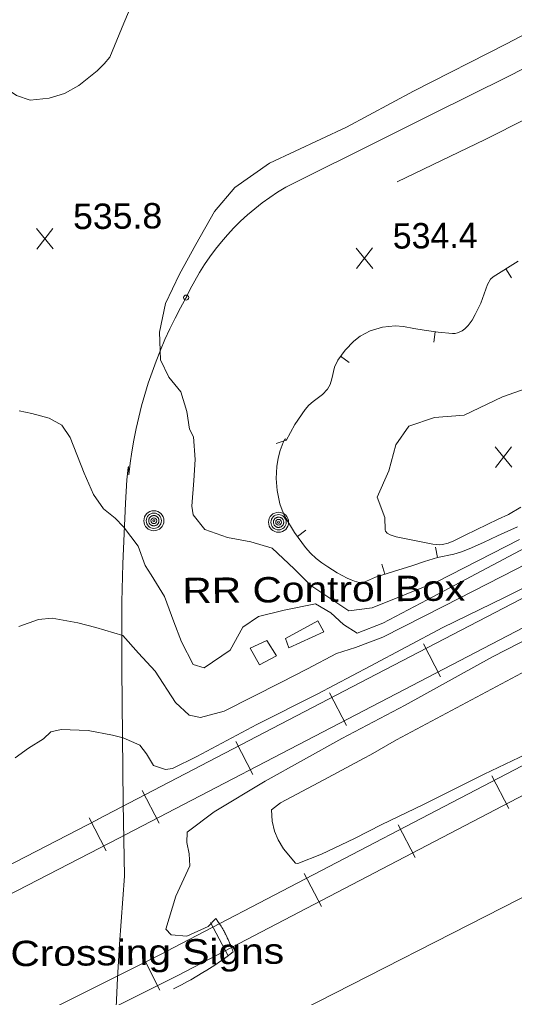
# Model space of a CAD drawing. Extents: x 2361284 to 2366480, y 6976556 to 6985346.
# Drawn here: x 2361689.4 to 2361783.1, y 6977357.2 to 6977542.1 of the extents above; entities that cross this region are included whole.
import ezdxf

# ---------------------------------------------------------------- set-up
doc = ezdxf.new("R2010")
doc.units = 0
doc.header["$LTSCALE"] = 1.9
doc.header["$PDMODE"] = 32
doc.header["$PDSIZE"] = 0.95
for name, color, linetype, lineweight in [('12', 7, 'Continuous', 13), ('13', 7, 'Continuous', 13), ('21', 7, 'Continuous', 13), ('27', 7, 'Continuous', 13), ('29', 7, 'Continuous', 13), ('3', 7, 'Continuous', 13), ('4', 7, 'Continuous', 13), ('8', 7, 'Continuous', 13), ('9', 7, 'Continuous', 13)]:
    doc.layers.add(name, color=color, linetype=linetype, lineweight=lineweight)

msp = doc.modelspace()

# ---------------------------------------------------------------- linework, layer by layer
at = {"layer": '12'}
for p, q in [((2361695.76, 6977498.775), (2361692.643, 6977502.626)), ((2361692.68, 6977498.746), (2361695.723, 6977502.655)), ((2361756.249, 6977495.089), (2361753.132, 6977498.94)), ((2361753.169, 6977495.06), (2361756.212, 6977498.969)), ((2361782.568, 6977457.469), (2361779.451, 6977461.32)), ((2361779.488, 6977457.44), (2361782.531, 6977461.349))]:
    msp.add_line(p, q, dxfattribs=at)
msp.add_lwpolyline([(2361784.042, 6977443.799), (2361768.356, 6977435.81), (2361756.133, 6977430.923), (2361751.747, 6977430.361), (2361744.511, 6977435.143), (2361741.411, 6977438.303), (2361737.254, 6977442.194), (2361733.204, 6977443.355), (2361728.785, 6977444.193), (2361724.51, 6977445.703), (2361722.279, 6977448.473), (2361722.028, 6977450.139), (2361722.372, 6977454.974), (2361722.634, 6977458.927), (2361722.333, 6977463.264), (2361721.569, 6977464.706), (2361721.047, 6977468.051), (2361719.912, 6977471.75), (2361717.676, 6977474.539), (2361716.075, 6977477.785), (2361715.875, 6977483.043), (2361717.043, 6977488.465), (2361719.681, 6977493.969), (2361722.767, 6977499.63), (2361726.339, 6977505.824), (2361730.175, 6977510.391), (2361736.722, 6977514.973), (2361751.288, 6977521.822), (2361763.954, 6977528.593), (2361781.56, 6977537.57), (2361796.496, 6977545.364)], dxfattribs=at)
at = {"layer": '13'}
for points in [[(2361722.329, 6977560.438), (2361720.613, 6977557.912), (2361715.843, 6977553.686), (2361713.305, 6977550.322), (2361712.132, 6977548.511), (2361709.139, 6977541.482), (2361706.499, 6977535.037), (2361705.422, 6977533.796), (2361704.084, 6977532.453), (2361700.661, 6977529.641), (2361697.925, 6977528.185), (2361695.003, 6977527.307), (2361691.447, 6977526.873), (2361688.828, 6977527.798), (2361684.569, 6977530.698), (2361681.195, 6977535.326), (2361678.39, 6977540.02), (2361675.24, 6977543.271), (2361671.742, 6977546.258)], [(2361908.608, 6977503.807), (2361886.335, 6977492.424), (2361859.933, 6977478.773), (2361837.672, 6977467.21), (2361808.293, 6977451.18), (2361783.365, 6977438.192), (2361769.68, 6977431.232), (2361758.196, 6977425.352), (2361752.993, 6977423.413), (2361749.424, 6977422.269), (2361743.941, 6977419.386), (2361738.856, 6977416.798), (2361728.147, 6977411.376), (2361723.69, 6977410.136), (2361721.524, 6977410.573), (2361718.921, 6977413.018), (2361715.104, 6977418.942), (2361711.922, 6977422.332), (2361708.979, 6977425.694), (2361703.855, 6977427.186), (2361700.437, 6977428.053), (2361695.598, 6977428.937), (2361693.021, 6977428.673), (2361689.273, 6977427.347)], [(2361892.496, 6977480.763), (2361881.281, 6977474.805), (2361866.537, 6977466.884), (2361851.942, 6977458.836), (2361839.275, 6977452.134), (2361826.606, 6977445.713), (2361813.533, 6977438.599), (2361802.053, 6977433.2), (2361789.232, 6977426.937), (2361778.943, 6977421.609), (2361762.359, 6977412.481), (2361750.407, 6977406.197), (2361735.923, 6977398.099), (2361726.268, 6977392.327), (2361721.134, 6977388.498), (2361721.073, 6977386.526), (2361721.503, 6977384.39), (2361721.625, 6977382.091), (2361718.999, 6977376.367), (2361717.098, 6977370.149), (2361718.138, 6977369.089), (2361721.08, 6977368.816), (2361725.084, 6977370.624), (2361726.539, 6977372.179)], [(2361787.812, 6977473.236), (2361780.795, 6977470.799), (2361773.577, 6977467.31), (2361767.971, 6977466.897), (2361763.076, 6977465.27), (2361760.63, 6977461.728), (2361759.297, 6977456.835), (2361757.074, 6977451.833), (2361758.551, 6977448.006)], [(2361786.171, 6977442.839), (2361766.528, 6977432.433), (2361758.141, 6977427.972), (2361753.329, 6977426.116), (2361750.742, 6977427.731), (2361748.351, 6977429.929), (2361745.425, 6977431.641), (2361739.506, 6977430.465), (2361734.617, 6977429.288), (2361731.697, 6977427.22), (2361729.307, 6977422.907), (2361724.359, 6977419.575), (2361722.293, 6977420.161), (2361720.052, 6977424.449), (2361718.636, 6977428.226), (2361716.86, 6977433.04), (2361714.331, 6977437.136), (2361713.194, 6977438.895), (2361711.869, 6977442.562), (2361709.115, 6977446.186), (2361707.508, 6977447.881), (2361705.282, 6977449.62), (2361703.436, 6977452.343), (2361701.658, 6977456.357), (2361699.013, 6977463.112), (2361697.411, 6977465.446), (2361695.029, 6977466.743), (2361691.75, 6977467.642), (2361689.355, 6977468.14)], [(2361781.947, 6977448.559), (2361784.273, 6977449.951)], [(2361758.551, 6977448.006), (2361758.613, 6977445.677), (2361758.674, 6977445.417), (2361759.004, 6977444.996), (2361759.523, 6977444.687), (2361760.716, 6977444.317), (2361765.083, 6977443.438), (2361767.637, 6977442.942), (2361768.909, 6977442.835), (2361769.465, 6977442.87), (2361770.557, 6977443.127), (2361771.628, 6977443.562), (2361773.723, 6977444.611), (2361779.965, 6977447.69), (2361781.947, 6977448.559)], [(2361793.208, 6977438.866), (2361781.066, 6977432.801), (2361769.508, 6977427.2), (2361755.778, 6977419.889), (2361745.737, 6977414.553), (2361734.302, 6977408.853), (2361722.948, 6977402.786), (2361718.37, 6977400.502), (2361717.021, 6977400.299), (2361714.744, 6977401.098), (2361713.423, 6977403.275), (2361712.157, 6977404.923), (2361709.034, 6977406.334), (2361707.028, 6977406.845), (2361702.39, 6977407.72), (2361697.309, 6977407.861), (2361695.373, 6977407.423)], [(2361793.873, 6977423.611), (2361760.741, 6977405.905), (2361755.858, 6977403.069), (2361754.614, 6977402.447), (2361747.011, 6977398.365), (2361738.792, 6977394.026), (2361737.105, 6977392.7), (2361737.245, 6977390.571), (2361737.683, 6977388.635), (2361738.338, 6977387.041), (2361739.375, 6977385.31), (2361741.651, 6977382.582), (2361742.101, 6977382.546), (2361746.555, 6977384.329), (2361752.817, 6977387.298), (2361758.003, 6977389.939), (2361765.717, 6977393.652), (2361777.333, 6977399.443), (2361787.936, 6977404.484)], [(2361695.373, 6977407.423), (2361693.935, 6977406.1), (2361691.141, 6977404.384), (2361688.579, 6977402.549)], [(2361726.539, 6977372.179), (2361726.726, 6977371.922), (2361726.818, 6977371.793), (2361726.954, 6977371.6), (2361727.088, 6977371.406), (2361727.155, 6977371.309), (2361727.286, 6977371.114), (2361727.35, 6977371.017), (2361727.446, 6977370.87), (2361727.572, 6977370.673), (2361727.633, 6977370.574), (2361727.725, 6977370.425), (2361727.859, 6977370.2), (2361727.976, 6977369.998), (2361728.033, 6977369.896), (2361728.117, 6977369.743), (2361728.2, 6977369.588), (2361728.241, 6977369.51), (2361728.321, 6977369.354), (2361728.36, 6977369.275), (2361728.418, 6977369.156), (2361728.623, 6977368.728), (2361728.725, 6977368.514), (2361728.875, 6977368.193), (2361729.024, 6977367.871), (2361729.097, 6977367.71), (2361729.241, 6977367.386), (2361729.312, 6977367.224), (2361729.416, 6977366.98), (2361729.553, 6977366.653), (2361729.619, 6977366.489), (2361729.717, 6977366.242), (2361729.812, 6977365.994), (2361729.859, 6977365.869)], [(2361729.859, 6977365.869), (2361728.72, 6977364.988), (2361727.947, 6977364.422), (2361727.425, 6977364.053), (2361726.363, 6977363.336), (2361724.865, 6977362.376), (2361724.109, 6977361.909), (2361722.967, 6977361.227), (2361721.813, 6977360.567), (2361721.231, 6977360.245), (2361720.056, 6977359.619), (2361719.463, 6977359.315), (2361718.565, 6977358.871)]]:
    msp.add_lwpolyline(points, dxfattribs=at)
at = {"layer": '21'}
msp.add_lwpolyline([(2361785.405, 6977523.446), (2361777.522, 6977519.471), (2361760.857, 6977511.462)], dxfattribs=at)
at = {"layer": '27'}
for p, q in [((2361781.425, 6977495.006), (2361782.491, 6977493.306)), ((2361768.077, 6977483.09), (2361767.795, 6977481.117)), ((2361750.17, 6977478.469), (2361751.771, 6977477.274)), ((2361739.86, 6977462.58), (2361737.956, 6977461.972)), ((2361741.994, 6977444.359), (2361743.592, 6977445.564)), ((2361768.502, 6977440.421), (2361768.104, 6977442.377)), ((2361758.573, 6977437.236), (2361757.975, 6977439.141))]:
    msp.add_line(p, q, dxfattribs=at)
for points in [[(2361783.741, 6977496.468), (2361779.039, 6977493.503), (2361778.544, 6977493.029), (2361777.943, 6977492.013), (2361776.737, 6977488.502), (2361775.657, 6977486.372), (2361775.046, 6977485.326), (2361774.315, 6977484.299), (2361773.691, 6977483.653), (2361773.155, 6977483.268), (2361772.279, 6977482.87), (2361771.82, 6977482.775), (2361771.35, 6977482.761), (2361768.657, 6977483.005), (2361765.964, 6977483.4), (2361764.01, 6977483.741), (2361762.057, 6977484.082), (2361760.487, 6977484.208), (2361758.109, 6977483.995), (2361755.745, 6977483.282), (2361753.875, 6977482.275), (2361752.653, 6977481.323)], [(2361752.653, 6977481.323), (2361751.049, 6977479.648), (2361749.627, 6977477.744), (2361749.009, 6977476.397), (2361748.53, 6977474.202), (2361748.22, 6977473.159), (2361747.709, 6977472.235), (2361746.718, 6977471.225), (2361744.981, 6977469.898), (2361744.158, 6977469.201), (2361743.455, 6977468.394), (2361741.532, 6977465.565), (2361739.85, 6977462.57)], [(2361739.86, 6977462.58), (2361739.778, 6977462.83), (2361739.649, 6977462.768), (2361739.324, 6977462.155), (2361738.769, 6977460.62), (2361738.373, 6977459.186), (2361738.117, 6977457.654), (2361737.979, 6977455.352), (2361738.161, 6977453.083), (2361738.694, 6977450.588), (2361739.096, 6977449.362), (2361739.637, 6977448.157), (2361741.426, 6977445.114), (2361743.523, 6977442.333), (2361744.483, 6977441.242), (2361745.533, 6977440.252), (2361746.611, 6977439.413), (2361747.738, 6977438.633), (2361749.529, 6977437.53), (2361751.419, 6977436.528), (2361752.192, 6977436.166), (2361752.784, 6977435.921), (2361753.678, 6977435.7), (2361754.118, 6977435.684), (2361754.547, 6977435.748), (2361755.105, 6977435.933), (2361756.788, 6977436.669), (2361760.208, 6977437.752), (2361763.627, 6977438.844), (2361766.07, 6977439.628), (2361768.502, 6977440.421)], [(2361768.502, 6977440.421), (2361771.576, 6977441.05), (2361773.072, 6977441.484), (2361774.527, 6977442.048), (2361777.207, 6977443.264), (2361779.885, 6977444.499), (2361783.619, 6977446.225)]]:
    msp.add_lwpolyline(points, dxfattribs=at)
at = {"layer": '29'}
for p, q in [((2361765.828, 6977424.075), (2361769.057, 6977417.865)), ((2361748.075, 6977414.845), (2361751.314, 6977408.635)), ((2361730.342, 6977405.606), (2361733.572, 6977399.397)), ((2361778.776, 6977399.137), (2361782.015, 6977392.927)), ((2361712.599, 6977396.367), (2361715.838, 6977390.158)), ((2361702.608, 6977391.172), (2361705.817, 6977384.951)), ((2361761.043, 6977389.888), (2361764.282, 6977383.677)), ((2361743.31, 6977380.638), (2361746.549, 6977374.439)), ((2361725.577, 6977371.4), (2361728.806, 6977365.189)), ((2361712.828, 6977364.827), (2361715.958, 6977358.566))]:
    msp.add_line(p, q, dxfattribs=at)
for points in [[(2361704.201, 6977390.867), (2361755.38, 6977417.515), (2361806.58, 6977444.143), (2361916.543, 6977501.222), (2362026.516, 6977558.29), (2362109.889, 6977601.626), (2362193.271, 6977644.961), (2362268.744, 6977683.951), (2362344.238, 6977722.911), (2362401.082, 6977752.352), (2362457.884, 6977781.834)], [(2361706.503, 6977386.428), (2361757.683, 6977413.077), (2361808.882, 6977439.705), (2361918.845, 6977496.783), (2362028.819, 6977553.852), (2362112.191, 6977597.188), (2362195.563, 6977640.512), (2362271.037, 6977679.503), (2362346.531, 6977718.462), (2362403.373, 6977747.905), (2362460.186, 6977777.396)], [(2361717.179, 6977365.888), (2361828.443, 6977423.91), (2361937.078, 6977480.756), (2361990.413, 6977507.865), (2362005.787, 6977516.031), (2362020.877, 6977524.505), (2362035.865, 6977533.248), (2362050.84, 6977542.211), (2362065.514, 6977551.481), (2362079.993, 6977560.969), (2362094.463, 6977570.678), (2362108.638, 6977580.682), (2362124.18, 6977592.081), (2362143.388, 6977606.065), (2362164.361, 6977620.605), (2362185.567, 6977634.778), (2362207.086, 6977648.802), (2362218.419, 6977655.851), (2362254.355, 6977676.484)], [(2361719.481, 6977361.45), (2361830.755, 6977419.472), (2361939.361, 6977476.307), (2361992.715, 6977503.426), (2362008.179, 6977511.634), (2362023.359, 6977520.158), (2362038.406, 6977528.942), (2362053.451, 6977537.945), (2362068.214, 6977547.267), (2362082.753, 6977556.795), (2362097.291, 6977566.555), (2362111.557, 6977576.621), (2362125.589, 6977586.914), (2362125.618, 6977586.944), (2362146.277, 6977601.982), (2362167.17, 6977616.471), (2362188.317, 6977630.603), (2362209.765, 6977644.577), (2362220.98, 6977651.554), (2362256.836, 6977672.146)], [(2361481.159, 6977275.089), (2361530.327, 6977300.819), (2361579.566, 6977326.458), (2361641.862, 6977358.742), (2361704.22, 6977390.877)], [(2361483.472, 6977270.651), (2361532.64, 6977296.38), (2361581.869, 6977322.021), (2361644.156, 6977354.294), (2361706.503, 6977386.428)], [(2361491.208, 6977248.944), (2361535.074, 6977271.822), (2361578.938, 6977294.69), (2361620.245, 6977316.225), (2361661.563, 6977337.748), (2361689.36, 6977351.963), (2361717.248, 6977365.929)], [(2361493.511, 6977244.505), (2361537.376, 6977267.383), (2361581.241, 6977290.253), (2361622.549, 6977311.786), (2361663.855, 6977333.3), (2361691.612, 6977347.496), (2361719.481, 6977361.45)]]:
    msp.add_lwpolyline(points, dxfattribs=at)
at = {"layer": '3'}
for points in [[(2361811.922, 6977546.601), (2361802.644, 6977541.879), (2361795.677, 6977538.354), (2361791.029, 6977536.011), (2361781.726, 6977531.339), (2361767.757, 6977524.359), (2361758.436, 6977519.721), (2361739.785, 6977510.462)], [(2361710.111, 6977456.027), (2361710.039, 6977457.558), (2361710.014, 6977457.617), (2361709.957, 6977457.461), (2361709.735, 6977455.111), (2361709.469, 6977450.663), (2361708.978, 6977439.198), (2361708.808, 6977432.023), (2361708.795, 6977419.336), (2361709.041, 6977393.963), (2361709.263, 6977380.134)], [(2361709.263, 6977380.134), (2361708.329, 6977367.291), (2361707.952, 6977360.87), (2361707.542, 6977351.237), (2361707.362, 6977341.602), (2361707.374, 6977336.784), (2361707.501, 6977329.848), (2361708.007, 6977315.976), (2361709.246, 6977288.229), (2361709.529, 6977274.351), (2361709.615, 6977226.968), (2361709.504, 6977203.277), (2361709.238, 6977185.014), (2361708.851, 6977160.664), (2361708.835, 6977148.488), (2361709.644, 6977048.779), (2361710.137, 6976992.762)]]:
    msp.add_lwpolyline(points, dxfattribs=at)
for centre, radius, start, end in [((2361763.776, 6977469.91), 47.117, 120.60929, 155.34961), ((2361795.045, 6977447.091), 85.402, 150.17796, 174.00062)]:
    msp.add_arc(centre, radius, start, end, dxfattribs=at)
msp.add_point((2361720.953, 6977489.562), dxfattribs=at)
at = {"layer": '4'}
for centre, radius in [((2361714.834, 6977447.371), 1.9), ((2361714.834, 6977447.371), 1.442), ((2361714.834, 6977447.371), 0.539), ((2361714.834, 6977447.371), 0.192), ((2361738.438, 6977447.075), 1.9), ((2361738.438, 6977447.075), 1.442), ((2361738.438, 6977447.075), 0.539), ((2361738.438, 6977447.075), 0.192)]:
    msp.add_circle(centre, radius, dxfattribs=at)
for centre, start, end in [((2361714.834, 6977447.371), 163.46611, 174.71615), ((2361714.834, 6977447.371), 152.21535, 163.46538), ((2361714.834, 6977447.371), 140.96646, 152.21649), ((2361714.834, 6977447.371), 129.71376, 140.96379), ((2361714.834, 6977447.371), 118.46406, 129.71409), ((2361714.834, 6977447.371), 107.21593, 118.46597), ((2361714.834, 6977447.371), 95.96582, 107.21585), ((2361714.834, 6977447.371), 84.71553, 95.96557), ((2361714.834, 6977447.371), 73.46552, 84.71555), ((2361714.834, 6977447.371), 62.21535, 73.46538), ((2361714.834, 6977447.371), 50.96397, 62.214), ((2361714.834, 6977447.371), 39.71588, 50.96591), ((2361714.834, 6977447.371), 28.46656, 39.7166), ((2361714.834, 6977447.371), 17.21479, 28.46483), ((2361714.834, 6977447.371), 5.96345, 17.21348), ((2361738.438, 6977447.075), 152.21535, 163.46538), ((2361738.438, 6977447.075), 140.96646, 152.21649), ((2361738.438, 6977447.075), 129.71376, 140.96379), ((2361738.438, 6977447.075), 118.46406, 129.71409), ((2361738.438, 6977447.075), 107.21593, 118.46597), ((2361738.438, 6977447.075), 95.96582, 107.21585), ((2361738.438, 6977447.075), 84.71553, 95.96557), ((2361738.438, 6977447.075), 73.46552, 84.71555), ((2361738.438, 6977447.075), 62.21535, 73.46538), ((2361738.438, 6977447.075), 50.96397, 62.214), ((2361738.438, 6977447.075), 39.71588, 50.96591), ((2361738.438, 6977447.075), 28.46656, 39.7166), ((2361738.438, 6977447.075), 17.21479, 28.46483), ((2361714.834, 6977447.371), 174.71552, 185.96556), ((2361714.834, 6977447.371), 185.96287, 197.21291), ((2361714.834, 6977447.371), 197.21479, 208.46483), ((2361714.834, 6977447.371), 208.46822, 219.71826), ((2361714.834, 6977447.371), 219.71376, 230.96379), ((2361714.834, 6977447.371), 230.96397, 242.214), ((2361714.834, 6977447.371), 242.21812, 253.46815), ((2361714.834, 6977447.371), 253.46258, 264.71261), ((2361714.834, 6977447.371), 264.71553, 275.96557), ((2361714.834, 6977447.371), 275.96582, 287.21585), ((2361714.834, 6977447.371), 287.21593, 298.46597), ((2361714.834, 6977447.371), 298.46406, 309.71409), ((2361714.834, 6977447.371), 309.71589, 320.96592), ((2361714.834, 6977447.371), 320.96646, 332.21649), ((2361714.834, 6977447.371), 332.21419, 343.46422), ((2361714.834, 6977447.371), 343.46611, 354.71615), ((2361714.834, 6977447.371), 354.71553, 5.96557), ((2361738.438, 6977447.075), 174.71552, 185.96556), ((2361738.438, 6977447.075), 163.46611, 174.71615), ((2361738.438, 6977447.075), 185.96287, 197.21291), ((2361738.438, 6977447.075), 197.21479, 208.46483), ((2361738.438, 6977447.075), 208.46822, 219.71826), ((2361738.438, 6977447.075), 219.71376, 230.96379), ((2361738.438, 6977447.075), 230.96397, 242.214), ((2361738.438, 6977447.075), 242.21812, 253.46815), ((2361738.438, 6977447.075), 253.46258, 264.71261), ((2361738.438, 6977447.075), 264.71553, 275.96557), ((2361738.438, 6977447.075), 275.96582, 287.21585), ((2361738.438, 6977447.075), 287.21593, 298.46597), ((2361738.438, 6977447.075), 298.46406, 309.71409), ((2361738.438, 6977447.075), 309.71589, 320.96592), ((2361738.438, 6977447.075), 320.96646, 332.21649), ((2361738.438, 6977447.075), 332.21419, 343.46422), ((2361738.438, 6977447.075), 5.96345, 17.21348), ((2361738.438, 6977447.075), 343.46611, 354.71615), ((2361738.438, 6977447.075), 354.71553, 5.96557)]:
    msp.add_arc(centre, 0.973, start, end, dxfattribs=at)
at = {"layer": '8'}
for points in [[(2361745.865, 6977428.445), (2361747.005, 6977426.376), (2361740.404, 6977423.303), (2361739.737, 6977425.077)], [(2361738.028, 6977421.84), (2361736.21, 6977424.733), (2361733.035, 6977423.243), (2361734.804, 6977420.119)]]:
    msp.add_lwpolyline(points, close=True, dxfattribs=at)
at = {"layer": '9'}
msp.add_line((2361738.416, 6977352.64), (2361791.879, 6977379.87), dxfattribs=at)

# ---------------------------------------------------------------- texts
at = {"layer": '12', "width": 1.05}
msp.add_text('535.8', height=4.799, rotation=0.545, dxfattribs=at).set_placement((2361699.569, 6977502.499))
at = {"layer": '12'}
msp.add_text('534.4', height=4.799, rotation=0.545, dxfattribs=at).set_placement((2361760.058, 6977498.813))
at = {"layer": '29', "width": 1.2}
msp.add_text('RR Crossing Signs', height=4.799, rotation=0.545, dxfattribs=at).set_placement((2361674.454, 6977362.992))
at = {"layer": '8', "width": 1.2}
msp.add_text('RR Control Box', height=4.799, rotation=0.545, dxfattribs=at).set_placement((2361720.262, 6977431.762))

doc.saveas('drawing.dxf')
